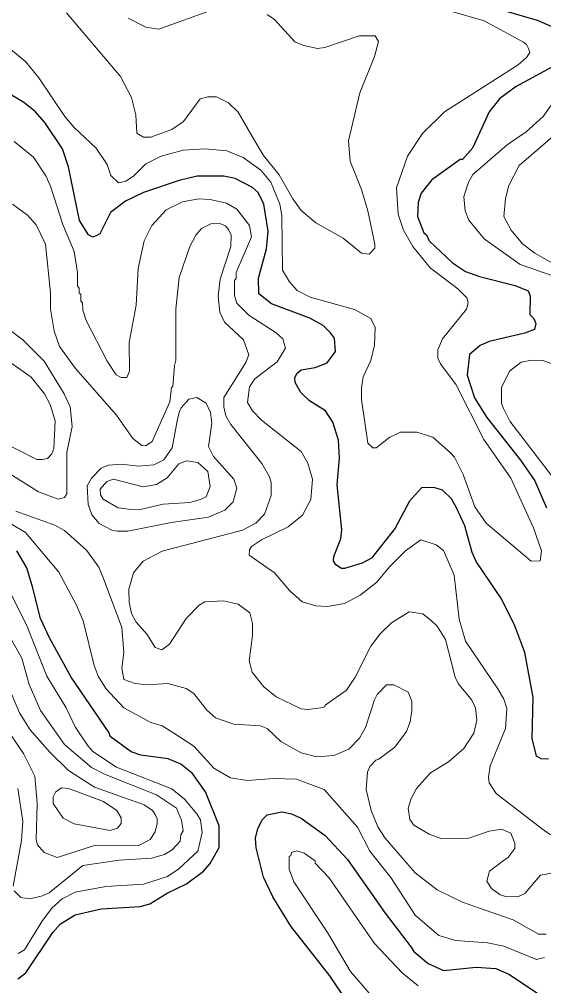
# Model space of a CAD drawing. Extents: x 423 to 448.8, y 7456.3 to 7484.
# Drawn here: x 428.571 to 429.568, y 7470.972 to 7472.809 of the extents above; entities that cross this region are included whole.
import ezdxf

# ---------------------------------------------------------------- set-up
doc = ezdxf.new("R2010")
doc.units = 0
doc.header["$LTSCALE"] = 0.032
doc.layers.add('1', color=7, linetype='Continuous', lineweight=25)
doc.layers.add('2', color=7, linetype='Continuous', lineweight=13)

msp = doc.modelspace()

# ---------------------------------------------------------------- linework, layer by layer
at = {"layer": '1'}
for points in [[(429.4878, 7472.8271), (429.5559, 7472.8071), (429.6069, 7472.7854)], [(429.5837, 7472.7181), (429.5157, 7472.681), (429.4847, 7472.6586), (429.4646, 7472.633), (429.4329, 7472.5642), (429.4136, 7472.5425), (429.4097, 7472.5425), (429.3556, 7472.5039), (429.3354, 7472.4783), (429.3293, 7472.4606), (429.3285, 7472.4343), (429.3401, 7472.4033), (429.3455, 7472.3994), (429.3502, 7472.3878), (429.395, 7472.346), (429.4197, 7472.3298), (429.4461, 7472.3198), (429.5141, 7472.3028), (429.5389, 7472.2927), (429.5427, 7472.2834), (429.542, 7472.2478), (429.5497, 7472.2401), (429.5536, 7472.2308), (429.5505, 7472.2192), (429.5327, 7472.2123), (429.4646, 7472.1968), (429.4476, 7472.189), (429.4275, 7472.172), (429.4228, 7472.1326), (429.4368, 7472.0893), (429.46, 7472.0522), (429.5241, 7471.9709), (429.5512, 7471.9315), (429.5737, 7471.8805)], [(429.2233, 7471.7753), (429.1893, 7471.7652), (429.1838, 7471.7652), (429.173, 7471.7721), (429.1684, 7471.7799), (429.1692, 7471.7876), (429.1823, 7471.8217), (429.1846, 7471.8387), (429.1753, 7471.9238), (429.18, 7471.9748), (429.1784, 7472.0089), (429.1676, 7472.0429), (429.1537, 7472.0645), (429.1228, 7472.0839), (429.1065, 7472.0993), (429.0957, 7472.1187), (429.0949, 7472.1272), (429.0988, 7472.1357), (429.1073, 7472.1427), (429.1336, 7472.1473), (429.1567, 7472.1558), (429.1722, 7472.1774), (429.1707, 7472.203), (429.163, 7472.2131), (429.149, 7472.227), (429.1235, 7472.2409), (429.0508, 7472.268), (429.0268, 7472.2873), (429.0261, 7472.3167), (429.0415, 7472.3724), (429.0446, 7472.4064), (429.0361, 7472.4575), (429.0253, 7472.4799), (429.0145, 7472.4892), (428.9819, 7472.5062), (428.9603, 7472.5108), (428.9093, 7472.5108), (428.8753, 7472.5023), (428.8072, 7472.4799), (428.7732, 7472.4636), (428.7445, 7472.442), (428.7244, 7472.401), (428.7175, 7472.3971), (428.7112, 7472.395), (428.7027, 7472.3994), (428.6857, 7472.4265), (428.6648, 7472.5286), (428.6532, 7472.5627), (428.62, 7472.6129), (428.6014, 7472.6338), (428.5798, 7472.6508), (428.5403, 7472.674)], [(429.5776, 7471.4024), (429.5636, 7471.4032), (429.5543, 7471.4086), (429.5466, 7471.4419), (429.5482, 7471.52), (429.5327, 7471.6051), (429.5133, 7471.6562), (429.4878, 7471.7072), (429.4399, 7471.7784), (429.4321, 7471.7954), (429.4182, 7471.8464), (429.4027, 7471.8805), (429.3927, 7471.8975), (429.3757, 7471.9137), (429.3594, 7471.9191), (429.3362, 7471.9184), (429.313, 7471.8928), (429.286, 7471.8418), (429.2411, 7471.7845), (429.2233, 7471.7753)], [(428.5682, 7470.9848), (428.5836, 7470.9964), (428.6347, 7471.073), (428.6494, 7471.0899), (428.6772, 7471.107), (428.7268, 7471.1178), (428.801, 7471.1225), (428.8196, 7471.1278), (428.8521, 7471.148), (428.8892, 7471.1658), (428.9217, 7471.1898), (428.934, 7471.2044), (428.951, 7471.2346), (428.951, 7471.2756), (428.9255, 7471.3406), (428.9007, 7471.3754), (428.8783, 7471.3931), (428.8543, 7471.4032), (428.8025, 7471.4102), (428.784, 7471.4164), (428.7437, 7471.4458), (428.7422, 7471.4527), (428.6695, 7471.5587), (428.6285, 7471.633), (428.6115, 7471.6701), (428.596, 7471.7304), (428.5852, 7471.766), (428.5666, 7471.7985)], [(429.2302, 7470.8889), (429.1614, 7470.991), (429.0872, 7471.0853), (429.0531, 7471.141), (429.0353, 7471.1782), (429.0214, 7471.2339), (429.0206, 7471.2524), (429.0245, 7471.271), (429.0338, 7471.288), (429.0423, 7471.2965), (429.0702, 7471.3027), (429.0887, 7471.2988), (429.1073, 7471.2903), (429.1529, 7471.2578), (429.1955, 7471.2121), (429.2666, 7471.1101), (429.3161, 7471.0451), (429.3216, 7471.0373), (429.3486, 7471.0142), (429.378, 7471.001), (429.4399, 7471.0072), (429.477, 7471.0049), (429.5017, 7470.9941), (429.5682, 7470.95)]]:
    msp.add_lwpolyline(points, dxfattribs=at)
at = {"layer": '2'}
for points in [[(429.3935, 7472.8241), (429.4553, 7472.8063), (429.5296, 7472.7653), (429.5357, 7472.7614), (429.5396, 7472.7537), (429.5417, 7472.7457), (429.5359, 7472.7361), (429.5257, 7472.7274), (429.5195, 7472.7227), (429.3796, 7472.633), (429.3378, 7472.592), (429.3091, 7472.5487), (429.2883, 7472.4884), (429.2914, 7472.4389), (429.3014, 7472.408), (429.3192, 7472.377), (429.3525, 7472.3368), (429.405, 7472.2965), (429.4221, 7472.2795), (429.4244, 7472.2703), (429.4213, 7472.2579), (429.3757, 7472.2014), (429.3672, 7472.1806), (429.3672, 7472.1651), (429.3718, 7472.1543), (429.402, 7472.114), (429.4546, 7472.0104), (429.5056, 7471.9369), (429.5489, 7471.8425), (429.5644, 7471.7985), (429.5613, 7471.7799), (429.5443, 7471.7791), (429.4592, 7471.851), (429.4375, 7471.882), (429.4151, 7471.9439), (429.3989, 7471.9764), (429.3911, 7471.9849), (429.3578, 7472.015), (429.327, 7472.0243), (429.296, 7472.0243), (429.2759, 7472.015), (429.2496, 7471.9941), (429.2434, 7471.9941), (429.2341, 7472.0034), (429.2218, 7472.0862), (429.2218, 7472.1079), (429.2249, 7472.1295), (429.2395, 7472.1605), (429.2465, 7472.1898), (429.248, 7472.2231), (429.2395, 7472.2401), (429.2086, 7472.2571), (429.1243, 7472.2811), (429.0996, 7472.2935), (429.0848, 7472.3097), (429.0717, 7472.3322), (429.0702, 7472.4358), (429.0663, 7472.4575), (429.0493, 7472.4992), (429.0307, 7472.5224), (428.9967, 7472.5464), (428.9657, 7472.5588), (428.9248, 7472.5626), (428.883, 7472.5603), (428.8412, 7472.5487), (428.8118, 7472.534), (428.7886, 7472.5108), (428.7739, 7472.5015), (428.76, 7472.4984), (428.7453, 7472.5124), (428.7383, 7472.5333), (428.7174, 7472.5642), (428.6757, 7472.6036), (428.6579, 7472.6245), (428.6084, 7472.698), (428.5836, 7472.7281), (428.5442, 7472.7607)], [(428.9387, 7472.8272), (428.8366, 7472.79), (428.8118, 7472.7939), (428.7785, 7472.8109)], [(428.661, 7472.821), (428.7639, 7472.7003), (428.7847, 7472.6601)], [(428.7847, 7472.6601), (428.7925, 7472.6276), (428.7948, 7472.5928), (428.8071, 7472.5851), (428.8211, 7472.5851), (428.8613, 7472.5998), (428.8837, 7472.6145), (428.9154, 7472.6578), (428.9294, 7472.6617), (428.9464, 7472.6617), (428.9688, 7472.65), (428.9874, 7472.6323), (429.0175, 7472.5797), (429.0353, 7472.5503), (429.0655, 7472.5132), (429.091, 7472.4675), (429.1072, 7472.4458), (429.1351, 7472.4219), (429.1869, 7472.3932), (429.2218, 7472.3646), (429.2364, 7472.3623), (429.2473, 7472.3739), (429.2473, 7472.3817), (429.2341, 7472.4451), (429.2218, 7472.4853), (429.2001, 7472.5395), (429.197, 7472.5781), (429.2187, 7472.6694), (429.2465, 7472.7382), (429.2542, 7472.7668), (429.248, 7472.7777), (429.2171, 7472.7777), (429.1522, 7472.7552), (429.1382, 7472.7537), (429.1119, 7472.7591), (429.0949, 7472.766), (429.0562, 7472.8086), (429.0423, 7472.8179)], [(429.5876, 7472.3205), (429.5234, 7472.343), (429.4553, 7472.3917), (429.426, 7472.4273), (429.419, 7472.4451), (429.4167, 7472.4721), (429.4252, 7472.4992), (429.4337, 7472.5139), (429.4986, 7472.5704), (429.535, 7472.5951), (429.5675, 7472.6245), (429.624, 7472.7042)], [(429.5946, 7472.5936), (429.5218, 7472.5309), (429.5018, 7472.493), (429.4956, 7472.4683), (429.4925, 7472.4343), (429.5064, 7472.408), (429.528, 7472.3824), (429.5512, 7472.3646), (429.5938, 7472.3406)], [(428.5612, 7472.5766), (428.5983, 7472.5471), (428.6216, 7472.5116), (428.6308, 7472.4915), (428.654, 7472.4188), (428.6757, 7472.3677), (428.6819, 7472.3275), (428.6819, 7472.302), (428.685, 7472.2981), (428.685, 7472.2881), (428.6881, 7472.2865), (428.6881, 7472.2734), (428.6912, 7472.2703), (428.6919, 7472.2564), (428.6981, 7472.2363), (428.7383, 7472.1589), (428.7553, 7472.1334), (428.7646, 7472.128), (428.7755, 7472.128)], [(428.9588, 7471.7033), (428.924, 7471.7018), (428.9131, 7471.6956), (428.8884, 7471.6701), (428.8567, 7471.6213), (428.842, 7471.6105), (428.8296, 7471.6151), (428.8141, 7471.6399), (428.7932, 7471.6631), (428.7847, 7471.6794), (428.7801, 7471.701), (428.7793, 7471.7258), (428.7886, 7471.7567), (428.8064, 7471.7791), (428.8428, 7471.7977), (428.9959, 7471.8379), (429.0207, 7471.851), (429.0376, 7471.8681), (429.0501, 7471.9037), (429.0501, 7471.9284), (429.047, 7471.9392), (429.0322, 7471.9648), (428.9735, 7472.039), (428.9642, 7472.0553), (428.9603, 7472.0723), (428.9603, 7472.09), (429.0021, 7472.1566), (429.0075, 7472.1712), (428.9975, 7472.1999), (428.9611, 7472.2331), (428.9526, 7472.2525), (428.9495, 7472.2827), (428.9533, 7472.3151), (428.9735, 7472.377), (428.9743, 7472.3987), (428.9688, 7472.4095), (428.9634, 7472.4165), (428.9526, 7472.4211), (428.9355, 7472.4203), (428.9178, 7472.4111), (428.9069, 7472.3987), (428.8954, 7472.377), (428.8752, 7472.3182), (428.8691, 7472.2579), (428.8691, 7472.1612), (428.866, 7472.1512), (428.8629, 7472.1109), (428.8605, 7472.1089), (428.8577, 7472.082), (428.8238, 7472.0064), (428.8118, 7471.998), (428.804, 7471.9988), (428.787, 7472.012), (428.7561, 7472.0568), (428.678, 7472.145), (428.6478, 7472.1868), (428.6378, 7472.2161), (428.6308, 7472.2579), (428.6308, 7472.2889), (428.6208, 7472.3817), (428.603, 7472.418), (428.5867, 7472.4366), (428.5581, 7472.4575)], [(428.7755, 7472.128), (428.7809, 7472.1403), (428.7801, 7472.1945), (428.7933, 7472.2656), (428.7971, 7472.3353), (428.8087, 7472.3879), (428.8234, 7472.4172), (428.8505, 7472.4466), (428.8814, 7472.4621), (428.9124, 7472.4675), (428.934, 7472.4667), (428.965, 7472.4598), (428.9851, 7472.4481), (429.009, 7472.4172), (429.0129, 7472.3956), (428.9835, 7472.3275), (428.9835, 7472.3167), (428.9804, 7472.3128), (428.9804, 7472.2842), (428.985, 7472.2695), (429.0075, 7472.2463), (429.0593, 7472.213), (429.0725, 7472.2014), (429.0771, 7472.1837), (429.0616, 7472.1581), (429.0191, 7472.1256), (429.009, 7472.1102), (429.0052, 7472.0808), (429.0144, 7472.0645), (429.0315, 7472.0467), (429.1073, 7471.9872), (429.1197, 7471.9655), (429.1289, 7471.9346), (429.1258, 7471.8959), (429.1096, 7471.8665), (429.0825, 7471.8441), (429.0315, 7471.8193), (429.0129, 7471.807), (429.009, 7471.8008), (429.0083, 7471.7907), (429.0562, 7471.7567), (429.0856, 7471.7227), (429.1088, 7471.7018), (429.1351, 7471.694), (429.1568, 7471.6925), (429.1893, 7471.6987), (429.2194, 7471.7141), (429.2511, 7471.7389), (429.2751, 7471.7683), (429.3053, 7471.7985), (429.3347, 7471.8193), (429.3641, 7471.81), (429.378, 7471.7992), (429.3981, 7471.7521), (429.4074, 7471.6685), (429.4197, 7471.6268), (429.4808, 7471.5363), (429.4925, 7471.5169), (429.4979, 7471.4991), (429.4956, 7471.4612), (429.4662, 7471.3901), (429.4631, 7471.3684), (429.4646, 7471.3576), (429.4778, 7471.3374), (429.5659, 7471.2694), (429.5814, 7471.2586)], [(428.4869, 7472.2679), (428.5782, 7472.1999), (428.6185, 7472.1589), (428.6563, 7472.097), (428.6679, 7472.0723), (428.6718, 7472.0352), (428.6618, 7471.9857), (428.6618, 7471.9068), (428.6571, 7471.8998), (428.6448, 7471.8967), (428.6076, 7471.9106), (428.5334, 7471.957)], [(429.6061, 7471.9122), (429.5041, 7472.0452), (429.4917, 7472.0692), (429.4878, 7472.0785), (429.4878, 7472.1094), (429.5033, 7472.1403), (429.5257, 7472.1574), (429.5451, 7472.1612), (429.5667, 7472.1605), (429.6286, 7472.138)], [(428.5303, 7472.0096), (428.6045, 7471.9725), (428.6154, 7471.9725), (428.6247, 7471.974), (428.6331, 7471.9833), (428.637, 7471.9934), (428.6393, 7472.046), (428.63, 7472.0769), (428.6192, 7472.097), (428.5937, 7472.1287), (428.5573, 7472.155)], [(429.3656, 7471.1542), (429.3238, 7471.1866), (429.2666, 7471.2524), (429.2527, 7471.2741), (429.2403, 7471.305), (429.231, 7471.3452), (429.2333, 7471.3777), (429.238, 7471.3885), (429.2488, 7471.4009), (429.255, 7471.4024), (429.2852, 7471.4256), (429.3076, 7471.4551), (429.3146, 7471.4736), (429.3177, 7471.4953), (429.3177, 7471.513), (429.3107, 7471.5301), (429.2836, 7471.544), (429.2697, 7471.544), (429.2519, 7471.5254), (429.2465, 7471.5154), (429.2295, 7471.4628), (429.2179, 7471.4427), (429.1978, 7471.4218), (429.1692, 7471.4094), (429.1367, 7471.4071), (429.1073, 7471.4148), (429.0686, 7471.4365), (429.0423, 7471.4612), (429.0299, 7471.4659), (428.9789, 7471.469), (428.9441, 7471.4813), (428.9278, 7471.496), (428.9031, 7471.5277), (428.8884, 7471.537), (428.8536, 7471.5463), (428.8134, 7471.544), (428.7917, 7471.5463), (428.7701, 7471.5541), (428.7662, 7471.5757), (428.7701, 7471.6051), (428.7662, 7471.6531), (428.7314, 7471.7459), (428.7221, 7471.7675), (428.6989, 7471.8), (428.6571, 7471.8371), (428.6385, 7471.8472), (428.5643, 7471.8743)], [(429.5698, 7471.0258), (429.5544, 7471.0219), (429.4925, 7471.0474), (429.4615, 7471.0536), (429.4012, 7471.0582), (429.3687, 7471.0675), (429.3239, 7471.1062), (429.2774, 7471.1774), (429.238, 7471.2277), (429.214, 7471.2733), (429.1506, 7471.3452), (429.098, 7471.3645), (429.0547, 7471.3661), (429.0052, 7471.3622), (428.9727, 7471.3669), (428.941, 7471.3855), (428.9031, 7471.4272), (428.8629, 7471.4535), (428.8428, 7471.4659), (428.8211, 7471.4721), (428.77, 7471.4999), (428.736, 7471.537), (428.7213, 7471.5603), (428.7136, 7471.5804), (428.6927, 7471.6654), (428.6795, 7471.6964), (428.6463, 7471.7583), (428.5828, 7471.8333), (428.5535, 7471.851)], [(428.545, 7471.7381), (428.586, 7471.6546), (428.6238, 7471.5603), (428.6602, 7471.4999), (428.6772, 7471.4643), (428.702, 7471.4272), (428.7113, 7471.4171), (428.7561, 7471.3877), (428.8613, 7471.346), (428.8853, 7471.3266), (428.9085, 7471.2988), (428.9155, 7471.2872), (428.9186, 7471.2632), (428.9108, 7471.2277), (428.8745, 7471.1944), (428.8528, 7471.1797), (428.8072, 7471.165), (428.736, 7471.1604), (428.6772, 7471.1495), (428.6525, 7471.1371), (428.6331, 7471.1193), (428.6154, 7471.0962), (428.5813, 7471.0404), (428.569, 7471.0335)], [(429.5868, 7471.1866), (429.562, 7471.182), (429.5327, 7471.1472), (429.5203, 7471.1418), (429.4979, 7471.141), (429.4855, 7471.1449), (429.4693, 7471.1565), (429.46, 7471.1704), (429.4654, 7471.1897), (429.494, 7471.2114), (429.5002, 7471.2153), (429.5133, 7471.2331), (429.5133, 7471.2431), (429.5056, 7471.2617), (429.4878, 7471.2694), (429.4646, 7471.2655), (429.4259, 7471.2524), (429.3749, 7471.2509), (429.3502, 7471.2601), (429.3215, 7471.2771), (429.3138, 7471.288), (429.3107, 7471.3096), (429.3161, 7471.3277), (429.3262, 7471.3468), (429.3533, 7471.3769), (429.3873, 7471.3978), (429.4166, 7471.4226), (429.4352, 7471.452), (429.4414, 7471.4767), (429.4383, 7471.4999), (429.4314, 7471.5146), (429.4058, 7471.5463), (429.3997, 7471.5587), (429.3818, 7471.6299), (429.3656, 7471.6554), (429.3548, 7471.6654), (429.3385, 7471.6786), (429.3122, 7471.6825), (429.279, 7471.6616), (429.2573, 7471.6407), (429.2395, 7471.6175), (429.2101, 7471.5587), (429.1931, 7471.5339), (429.1529, 7471.5053), (429.1521, 7471.5022), (429.1444, 7471.4999), (429.1197, 7471.4968), (429.1073, 7471.4984), (429.0593, 7471.5208), (429.0361, 7471.5401), (429.0137, 7471.568), (429.0083, 7471.5896), (429.0145, 7471.6376), (429.0145, 7471.6608), (429.0098, 7471.6809), (428.9874, 7471.6971), (428.9588, 7471.7033)], [(428.5333, 7471.6685), (428.5759, 7471.5943), (428.5898, 7471.5448), (428.6115, 7471.4953), (428.6571, 7471.4303), (428.7082, 7471.387), (428.7329, 7471.3738), (428.8319, 7471.3351), (428.8698, 7471.3097), (428.8799, 7471.2864), (428.883, 7471.2663), (428.8783, 7471.2586), (428.8768, 7471.247), (428.8621, 7471.23), (428.8474, 7471.2215), (428.8227, 7471.2145), (428.7608, 7471.2106), (428.6919, 7471.2006), (428.6277, 7471.1488), (428.6154, 7471.1426), (428.5906, 7471.1372), (428.5744, 7471.1395), (428.5612, 7471.1526)], [(428.5333, 7471.5796), (428.5713, 7471.4906), (428.5921, 7471.4581), (428.6292, 7471.4156), (428.6648, 7471.3808), (428.7144, 7471.3491), (428.8087, 7471.3158), (428.8242, 7471.305), (428.8296, 7471.2973), (428.8335, 7471.2895), (428.8335, 7471.2803), (428.8296, 7471.2647), (428.8203, 7471.2501), (428.7987, 7471.2385), (428.7159, 7471.2392), (428.6432, 7471.216), (428.6185, 7471.2253), (428.6061, 7471.24), (428.603, 7471.2493), (428.6053, 7471.3189), (428.6006, 7471.37), (428.579, 7471.4133), (428.5403, 7471.4705)], [(428.5597, 7471.1611), (428.5751, 7471.2478), (428.5782, 7471.2849), (428.5682, 7471.3468)], [(429.1598, 7471.1774), (429.1336, 7471.2052), (429.1336, 7471.2091), (429.1127, 7471.2238), (429.0988, 7471.2284), (429.0887, 7471.2253), (429.0872, 7471.2191), (429.0841, 7471.2183), (429.0841, 7471.1936), (429.0933, 7471.1696), (429.1575, 7471.073), (429.2008, 7470.9987), (429.2442, 7470.9492)], [(429.3293, 7470.9716), (429.2991, 7470.9964), (429.2465, 7471.0521), (429.1598, 7471.1774)], [(429.5729, 7471.0698), (429.5582, 7471.0698), (429.5102, 7471.0969), (429.4569, 7471.1155), (429.4136, 7471.1309), (429.3656, 7471.1542)]]:
    msp.add_lwpolyline(points, dxfattribs=at)
for points in [[(428.7577, 7471.8363), (428.7469, 7471.8379), (428.7229, 7471.8503), (428.7089, 7471.8673), (428.702, 7471.8867), (428.7004, 7471.9222), (428.7082, 7471.9369), (428.7267, 7471.9555), (428.7407, 7471.9616), (428.7654, 7471.9632), (428.7979, 7471.9593), (428.8273, 7471.9624), (428.8458, 7471.9713), (428.8616, 7471.9946), (428.8718, 7472.0492), (428.8756, 7472.0634), (428.8791, 7472.0707), (428.8938, 7472.0869), (428.9085, 7472.09), (428.9263, 7472.0792), (428.9348, 7472.0615), (428.9371, 7472.0413), (428.9309, 7471.9972), (428.9402, 7471.9779), (428.9789, 7471.9346), (428.9851, 7471.9176), (428.9781, 7471.892), (428.9618, 7471.8758), (428.9309, 7471.8626), (428.8598, 7471.8526), (428.7778, 7471.8363)], [(428.784, 7471.8773), (428.8041, 7471.8781), (428.8449, 7471.8872), (428.8954, 7471.8905), (428.9155, 7471.8959), (428.9263, 7471.9013), (428.934, 7471.9207), (428.9294, 7471.9493), (428.9108, 7471.9663), (428.8892, 7471.9694), (428.8745, 7471.964), (428.8521, 7471.9377), (428.832, 7471.9245), (428.8066, 7471.9204), (428.75, 7471.9346), (428.7376, 7471.9307), (428.7252, 7471.916), (428.7259, 7471.9052), (428.7306, 7471.8967), (428.7592, 7471.8805)], [(428.7097, 7471.2733), (428.7438, 7471.2671), (428.7576, 7471.2717), (428.7646, 7471.2802), (428.7646, 7471.2911), (428.7569, 7471.305), (428.7314, 7471.322), (428.6649, 7471.3468), (428.6517, 7471.3483), (428.6401, 7471.3398), (428.6355, 7471.3313), (428.6355, 7471.3181), (428.6548, 7471.2903), (428.6757, 7471.2795)]]:
    msp.add_lwpolyline(points, close=True, dxfattribs=at)

doc.saveas('drawing.dxf')
